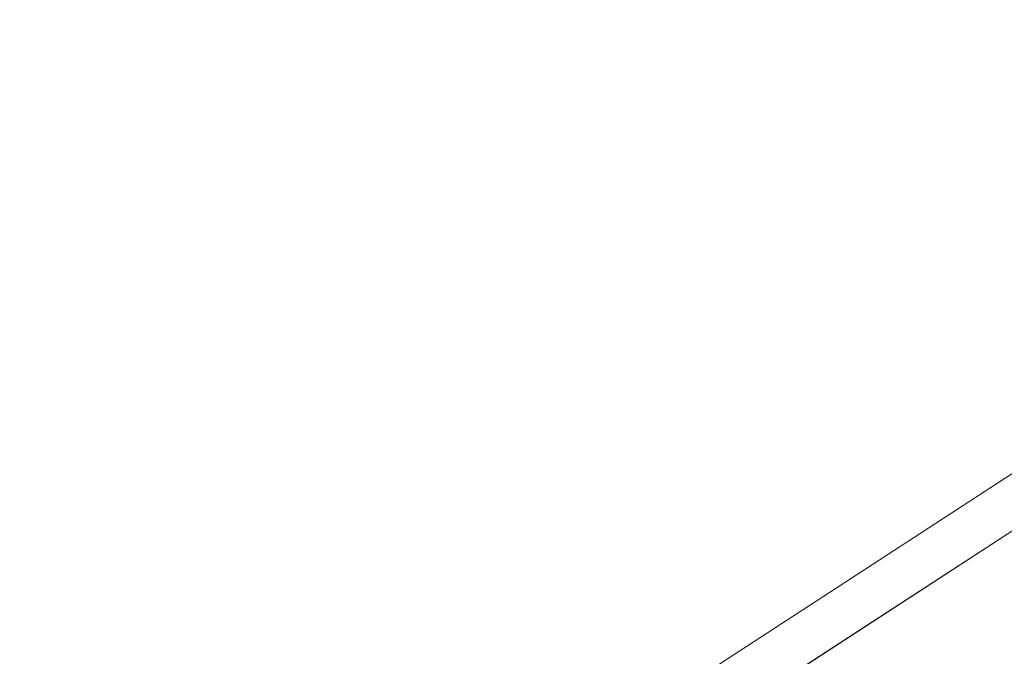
# Model space of a CAD drawing. Header units: metres. Extents: x 163628 to 167855, y 402678 to 405435.
# Tile 515 of 656: x 167396.255 to 167396.693, y 404865.121 to 404865.404. Entities that reach past the tile are written whole.
import ezdxf

# ---------------------------------------------------------------- set-up
doc = ezdxf.new("R2010")
doc.units = ezdxf.units.M
doc.linetypes.add('X-CA190022.004-UO-DWM_Snelfietsroute$0$VH-OPSLUITBAND_80X200', pattern=[14, 8, -2, 2, -2])
for name, color, linetype, lineweight in [('X-CA190022.004-UO-BGT_Ondergrond$0$GE_201_SHDHek_Lijn_GEM', 253, 'X-CA190022.004-UO-BGT_Ondergrond$0$Hekwerk', 9), ('X-CA190022.004-UO-BGT_Ondergrond$0$GE_401_OTDErf_Vlak_GEM', 253, 'Continuous', 9), ('X-CA190022.004-UO-BGT_Ondergrond$0$GE_479_BTDGroenvoorziening_grasenkruida_GEM', 253, 'Continuous', 9), ('X-CA190022.004-UO-DWM_Snelfietsroute$0$N-WE-VH-KANTOPSLUITING_ACHTERKANTBAND-G', 125, 'Continuous', 25), ('X-CA190022.004-UO-DWM_Snelfietsroute$0$N-WE-VH-KANTOPSLUITING_OPSLUITBAND_80X200-G', 125, 'X-CA190022.004-UO-DWM_Snelfietsroute$0$VH-OPSLUITBAND_80X200', 25), ('X-CA190022.004-UO-KAD_Percelen$0$B-WE-KG-GRENS_PERCEEL-GV', 150, 'Continuous', 9)]:
    doc.layers.add(name, color=color, linetype=linetype, lineweight=lineweight)
doc.linetypes.add('X-CA190022.004-UO-BGT_Ondergrond$0$Hekwerk', pattern='A,5,-1.5,[2,dgnlstyle-Veghel.shx,S=0.007937,R=0,X=0,Y=0],-1.5', length=8)

msp = doc.modelspace()

# ---------------------------------------------------------------- linework, layer by layer
at = {"layer": 'X-CA190022.004-UO-BGT_Ondergrond$0$GE_201_SHDHek_Lijn_GEM'}
msp.add_line((167404.185, 404870.05), (167386.457, 404858.513), dxfattribs=at)
at = {"layer": 'X-CA190022.004-UO-BGT_Ondergrond$0$GE_401_OTDErf_Vlak_GEM', "flags": 128}
msp.add_lwpolyline([(167400.133, 404929.779), (167399.078, 404915.725), (167398.959, 404906.913), (167399.061, 404897.697), (167398.739, 404883.182), (167399.417, 404876.868), (167400.885, 404874.795), (167402.566, 404873.189), (167404.019, 404872.416), (167404.185, 404870.05), (167386.457, 404858.513), (167385.635, 404857.979), (167382.913, 404856.207), (167381.541, 404855.42), (167380.788, 404854.987), (167368.252, 404847.792)], dxfattribs=at)
at = {"layer": 'X-CA190022.004-UO-BGT_Ondergrond$0$GE_479_BTDGroenvoorziening_grasenkruida_GEM', "flags": 128}
msp.add_lwpolyline([(167398.04, 404863.177), (167388.203, 404857.52), (167387.316, 404857.01), (167386.457, 404858.513), (167404.185, 404870.05), (167404.019, 404872.416), (167404.15, 404872.347), (167405.442, 404871.835), (167408.223, 404871.146), (167411.392, 404872.393), (167413.819, 404874.138), (167415.221, 404876.379), (167415.156, 404880.274), (167414.836, 404885.141), (167414.618, 404889.075), (167414.781, 404894.281), (167415.895, 404899.11), (167418.121, 404903.623), (167421.793, 404909.346), (167425.691, 404914.648), (167430.241, 404920.627), (167433.288, 404926.385), (167435.746, 404932.159)], dxfattribs=at)
at = {"layer": 'X-CA190022.004-UO-DWM_Snelfietsroute$0$N-WE-VH-KANTOPSLUITING_ACHTERKANTBAND-G', "ltscale": 0.2, "flags": 128}
msp.add_lwpolyline([(167393.93447, 404861.53438, 0.023806), (167401.63888, 404866.51056, 0.023806)], format="xyb", dxfattribs=at)
at = {"layer": 'X-CA190022.004-UO-DWM_Snelfietsroute$0$N-WE-VH-KANTOPSLUITING_OPSLUITBAND_80X200-G', "ltscale": 0.2, "flags": 128}
msp.add_lwpolyline([(167393.97463, 404861.46519, 0.023806), (167401.68543, 404866.44551, 0.023806)], format="xyb", dxfattribs=at)
at = {"layer": 'X-CA190022.004-UO-KAD_Percelen$0$B-WE-KG-GRENS_PERCEEL-GV', "flags": 128}
msp.add_lwpolyline([(167404.164, 404870.058), (167402.938, 404884.378), (167402.376, 404891.512), (167401.896, 404898.663), (167369.951, 404883.844), (167373.073, 404877.13), (167382.833, 404856.187)], close=True, dxfattribs=at)
msp.add_lwpolyline([(167351.109, 404832.026), (167388.083, 404853.445), (167404.654, 404864.349), (167413.139, 404869.932), (167419.395, 404873.889), (167419.331, 404879.921), (167404.164, 404870.058), (167382.833, 404856.187), (167374.007, 404851.05), (167366.213, 404846.514)], dxfattribs=at)

doc.saveas('drawing.dxf')
